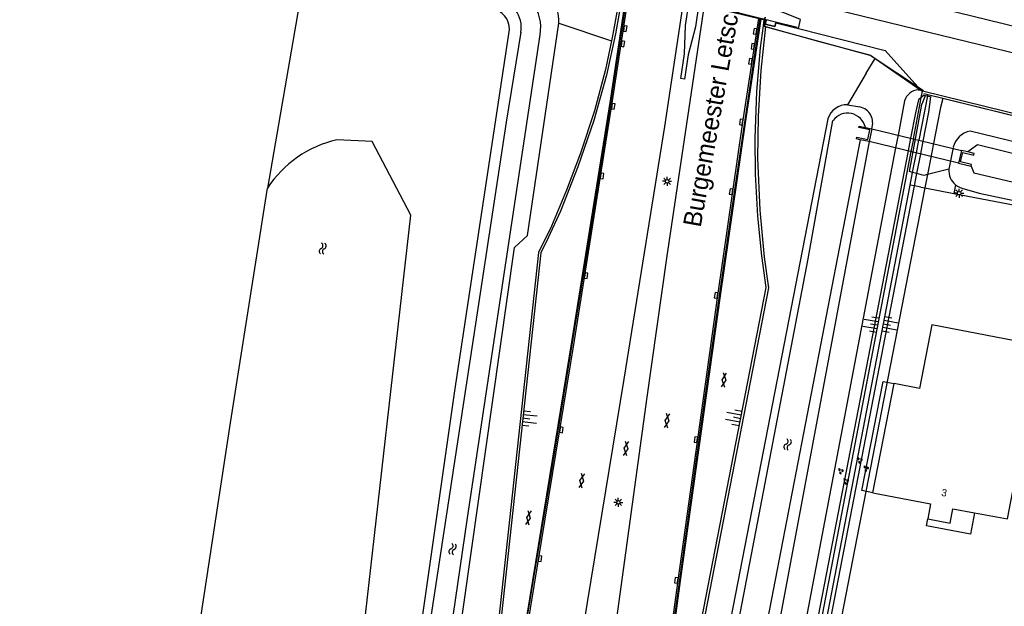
# Model space of a CAD drawing. Extents: x 125000 to 129004, y 397500 to 399008.
# Drawn here: x 126073.4 to 126209.9, y 398664.9 to 398746.2 of the extents above; entities that cross this region are included whole.
import ezdxf

# ---------------------------------------------------------------- set-up
doc = ezdxf.new("R2010")
doc.units = 0
for name, color, linetype in [('gg-afsc-geluidsscherm', 7, 'Continuous'), ('gg-afsc-hekwerk', 7, 'Continuous'), ('gg-afsc-muur', 7, 'Continuous'), ('gg-anno-huisnummerreeks BGT', 7, 'Continuous'), ('gg-anno-openbare ruimte label', 7, 'Continuous'), ('gg-aspt-spoorlijn', 7, 'Continuous'), ('gg-bbg-hoofdgebouw', 7, 'Continuous'), ('gg-bbg-luifel en loopbrug', 7, 'Continuous'), ('gg-knt-BGT kruinlijn', 7, 'Continuous'), ('gg-knt-bovenkant onderkant talud', 7, 'Continuous'), ('gg-knt-bronhoudergrens', 7, 'Continuous'), ('gg-knt-verharding', 7, 'Continuous'), ('gg-knt-verharding niveau 01', 7, 'Continuous'), ('gg-kntw-beschoeiing', 7, 'Continuous'), ('gg-kntw-bovenkant insteek waterloop', 7, 'Continuous'), ('gg-kntw-waterlijn', 7, 'Continuous'), ('gg-kwrk-duiker nz buis', 7, 'Continuous'), ('gg-kwrk-kunstwerk', 7, 'Continuous'), ('gg-kwrk-uitstroombak niveau min 01', 7, 'Continuous'), ('gt-grn-afwateringsgoot', 7, 'Continuous'), ('gt-grn-groengrens', 7, 'Continuous'), ('gt-grn-groengrens NZ', 7, 'Continuous'), ('gt-symb-gesloten verharding', 7, 'Continuous'), ('gt-symb-groenvak', 7, 'Continuous'), ('gt-symb-kolk', 7, 'Continuous'), ('gt-symb-lichtmast', 7, 'Continuous'), ('gt-symb-talud symbool', 7, 'Continuous'), ('gt-symb-watersymbool', 7, 'Continuous'), ('gx-grn-maaiveld', 7, 'Continuous'), ('gx-knt-lijn weginrichtingselement', 7, 'Continuous')]:
    doc.layers.add(name, color=color, linetype=linetype)

# ---------------------------------------------------------------- blocks, each defined once
blk = doc.blocks.new('gt0-TALUD_1')
at = {"layer": 'gt-symb-talud symbool'}
for p, q in [((-1, -1), (-1, 0)), ((-0.5, -2), (-0.5, 0)), ((0, -1), (0, 0)), ((0.5, -2), (0.5, 0)), ((1, -1), (1, 0))]:
    blk.add_line(p, q, dxfattribs=at)
blk = doc.blocks.new('gt0-LMAST')
at = {"layer": 'gt-symb-lichtmast'}
for p, q in [((-0.18, 0.17), (-0.45, 0.44)), ((-0.01, 0.25), (-0.01, 0.62)), ((0.17, 0.17), (0.44, 0.44)), ((-0.26, 0), (-0.63, 0)), ((-0.18, -0.18), (-0.45, -0.45)), ((-0.01, -0.25), (-0.01, -0.63)), ((0.44, -0.45), (0.17, -0.18)), ((0.24, 0), (0.62, 0))]:
    blk.add_line(p, q, dxfattribs=at)
blk.add_circle((-0.01, 0), 0.25, dxfattribs=at)
blk = doc.blocks.new('gt0-KOLK')
at = {"layer": 'gt-symb-kolk'}
blk.add_lwpolyline([(0, 0), (0.37, 0), (0.37, 0.4), (-0.38, 0.4), (-0.38, 0), (0, 0)], dxfattribs=at)
blk = doc.blocks.new('gt0-GRVAK')
at = {"layer": 'gt-symb-groenvak'}
for p, q in [((-0.11, 0.19), (-0.23, 0.24)), ((-0.18, 0.15), (0.09, 0.15)), ((-0.09, 0.21), (-0.16, 0.32)), ((-0.05, 0.21), (-0.05, 0.39)), ((0, 0.21), (0.06, 0.32)), ((0.01, 0.19), (0.13, 0.24)), ((0.26, -0.05), (0.2, 0.06)), ((0.3, -0.05), (0.3, 0.13)), ((0.35, -0.05), (0.41, 0.06)), ((-0.24, -0.23), (-0.36, -0.18)), ((-0.32, -0.26), (-0.05, -0.26)), ((-0.23, -0.21), (-0.29, -0.09)), ((-0.18, -0.2), (-0.18, -0.02)), ((-0.14, -0.21), (-0.07, -0.09)), ((-0.12, -0.23), (0, -0.18)), ((0.24, -0.07), (0.12, -0.02)), ((0.17, -0.11), (0.44, -0.11)), ((0.37, -0.07), (0.49, -0.02))]:
    blk.add_line(p, q, dxfattribs=at)
blk = doc.blocks.new('gt0-WA')
at = {"layer": 'gt-symb-watersymbool'}
for centre, start, end in [((-0.32, 0.02), 28.0725, 151.9275), ((0.43, 0.42), 208.0725, 331.9275), ((-0.32, -0.43), 28.0725, 151.9275), ((0.43, -0.03), 208.0725, 331.9275)]:
    blk.add_arc(centre, 0.425, start, end, dxfattribs=at)
blk = doc.blocks.new('gt0-GESVH1')
at = {"layer": 'gt-symb-gesloten verharding'}
for p, q in [((-0.99, -0.26), (0.01, 0.24)), ((0.01, -0.26), (-0.99, 0.24)), ((0.01, 0.24), (1.01, -0.26)), ((1.01, 0.24), (0.01, -0.26))]:
    blk.add_line(p, q, dxfattribs=at)

msp = doc.modelspace()

# ---------------------------------------------------------------- linework, layer by layer
at = {"layer": 'gg-afsc-geluidsscherm'}
for p, q in [((126198.43, 398735.47), (126198.6, 398736.33)), ((126276.09, 398717.19), (126198.6, 398736.33)), ((126199.29, 398735.67), (126198.09, 398729.55)), ((126276.55, 398716.76), (126201.4, 398735.33)), ((126197.33, 398729.73), (126196.99, 398727.96)), ((126197.75, 398727.78), (126198.09, 398729.55)), ((126196.99, 398727.96), (126160.17, 398536.2)), ((126197.23, 398725.07), (126197.75, 398727.78)), ((126196.89, 398723.32), (126197.23, 398725.07)), ((126181.09, 398641.34), (126196.89, 398723.32))]:
    msp.add_line(p, q, dxfattribs=at)
for points in [[(126197.33, 398729.73), (126198.32, 398734.88), (126198.43, 398735.47)], [(126201.4, 398735.33), (126199.33, 398735.84), (126199.29, 398735.67)]]:
    msp.add_lwpolyline(points, dxfattribs=at)
at = {"layer": 'gg-afsc-hekwerk'}
for p, q in [((126176.66, 398745.31), (126176.84, 398745.29)), ((126176.66, 398745.31), (126176.84, 398745.29)), ((126191.4, 398741.31), (126192.03, 398740.88)), ((126191.4, 398741.31), (126192.03, 398740.88)), ((126192.03, 398740.88), (126198.38, 398736.48)), ((126192.03, 398740.88), (126198.38, 398736.48)), ((126198.38, 398736.48), (126198.6, 398736.33)), ((126198.38, 398736.48), (126198.6, 398736.33))]:
    msp.add_line(p, q, dxfattribs=at)
for points in [[(126176.84, 398745.29), (126184.12, 398743.25), (126191.4, 398741.31)], [(126176.84, 398745.29), (126184.12, 398743.25), (126191.4, 398741.31)], [(126198.72, 398736.39), (126191.32, 398741.27), (126176.95, 398745.22)]]:
    msp.add_lwpolyline(points, dxfattribs=at)
at = {"layer": 'gg-afsc-muur'}
msp.add_lwpolyline([(126181.39, 398745.03), (126178.26, 398745.81), (126178.12, 398745.29), (126176.79, 398745.61), (126176.9, 398746.13), (126176.74, 398746.17)], dxfattribs=at)
at = {"layer": 'gg-aspt-spoorlijn'}
for points in [[(126178.19, 398753.48), (126243.65, 398737.46), (126261.2, 398733.1), (126493.41, 398676.34), (126551.44, 398662.05), (126716.84, 398621.64), (126769.51, 398608.68), (126782.19, 398605.65), (126808.74, 398599.06), (126873.68, 398583.16), (126950.77, 398564.39)], [(126177.48, 398749.91), (126237.61, 398735.21), (126282.86, 398724.22), (126424.13, 398689.53), (126477.1, 398676.62), (126493.23, 398672.59), (126610.16, 398643.99), (126627.72, 398639.76), (126691.53, 398624.1), (126709.46, 398619.63), (126949.83, 398560.89)]]:
    msp.add_lwpolyline(points, dxfattribs=at)
at = {"layer": 'gg-bbg-hoofdgebouw'}
msp.add_line((126191.7, 398680.68), (126194.65, 398695.81), dxfattribs=at)
for points in [[(126199.89, 398703.96), (126198.17, 398695.13), (126194.65, 398695.81)], [(126205.82, 398677.9), (126210.37, 398677.06), (126215.01, 398701.03), (126199.89, 398703.96)], [(126191.7, 398680.68), (126199.72, 398679.13), (126199.32, 398677.05)], [(126199.32, 398677.05), (126202.42, 398676.45), (126202.82, 398678.46), (126205.82, 398677.9)]]:
    msp.add_lwpolyline(points, dxfattribs=at)
at = {"layer": 'gg-bbg-luifel en loopbrug'}
for points in [[(126191.7, 398680.68), (126190.19, 398680.98), (126193.12, 398696.1), (126194.65, 398695.81)], [(126205.82, 398677.9), (126205.25, 398674.93), (126199.14, 398676.11), (126199.32, 398677.05)]]:
    msp.add_lwpolyline(points, dxfattribs=at)
at = {"layer": 'gg-knt-BGT kruinlijn'}
for p, q in [((126198.81, 398735.79), (126198.43, 398735.47)), ((126198.81, 398735.79), (126198.99, 398735.75)), ((126198.99, 398735.75), (126199.29, 398735.67)), ((126199.29, 398735.67), (126199.74, 398735.56)), ((126196.95, 398729.83), (126196.61, 398728.05)), ((126198.35, 398727.64), (126198.69, 398729.41)), ((126197.82, 398724.91), (126198.35, 398727.64)), ((126197.49, 398723.2), (126197.82, 398724.91)), ((126181.58, 398641.22), (126197.49, 398723.2))]:
    msp.add_line(p, q, dxfattribs=at)
for points in [[(126198.43, 398735.47), (126198.05, 398735.14), (126197.63, 398733.33), (126196.95, 398729.83)], [(126198.69, 398729.41), (126199.48, 398733.43), (126199.74, 398735.56)], [(126196.61, 398728.05), (126161.36, 398546.18), (126156.59, 398546.33), (126156.01, 398536.5)]]:
    msp.add_lwpolyline(points, dxfattribs=at)
at = {"layer": 'gg-knt-bovenkant onderkant talud'}
for p, q in [((126197.98, 398736.52), (126198.38, 398736.48)), ((126196.11, 398735.01), (126195.2, 398730.25)), ((126200.68, 398731.94), (126200.12, 398729.06)), ((126195.2, 398730.25), (126194.86, 398728.47)), ((126200.12, 398729.06), (126199.42, 398725.48)), ((126199.42, 398725.48), (126199.29, 398724.78)), ((126199.29, 398724.78), (126198.93, 398722.93)), ((126198.93, 398722.93), (126196.95, 398712.74)), ((126196.95, 398712.74), (126182.97, 398640.89))]:
    msp.add_line(p, q, dxfattribs=at)
for points in [[(126201.4, 398735.33), (126201.1, 398734.08), (126200.68, 398731.94)], [(126194.86, 398728.47), (126160.48, 398547.68), (126156.72, 398548.19)]]:
    msp.add_lwpolyline(points, dxfattribs=at)
msp.add_arc((126198.2, 398734.34), 2.2, 95.6255, 162.2211, dxfattribs=at)
at = {"layer": 'gg-knt-bronhoudergrens'}
for p, q in [((126176.66, 398745.31), (126176.54, 398745.37)), ((126198.63, 398734.83), (126198.99, 398735.75)), ((126202.23, 398725.52), (126199.29, 398724.78)), ((126197.82, 398724.91), (126197.23, 398725.07))]:
    msp.add_line(p, q, dxfattribs=at)
for points in [[(126197.23, 398725.07), (126196.79, 398725.19), (126198.49, 398734.48), (126198.63, 398734.83)], [(126199.29, 398724.78), (126198.76, 398724.66), (126197.82, 398724.91)]]:
    msp.add_lwpolyline(points, dxfattribs=at)
at = {"layer": 'gg-knt-verharding'}
for p, q in [((126198.36, 398723.04), (126198.93, 398722.93)), ((126198.93, 398722.93), (126202.93, 398722.16))]:
    msp.add_line(p, q, dxfattribs=at)
for points in [[(126131.75, 398586.23), (126135.87, 398613.06), (126138.63, 398630.57), (126150.31, 398701.8), (126155.6, 398734.99), (126158.01, 398750.77)], [(126139.37, 398585.07), (126142.96, 398608.65), (126145.88, 398627.24), (126148.7, 398644.91), (126151.63, 398662.39), (126157.23, 398696.4), (126162.84, 398731.42), (126165.49, 398748.94)], [(126144.78, 398584.23), (126148.42, 398608.5), (126150.95, 398625.68), (126153.36, 398642.7), (126160.4, 398693.94), (126163.12, 398713.19), (126168.35, 398748.24)], [(126175.83, 398746.4), (126173.65, 398732.02), (126170.17, 398708.03), (126164.64, 398668.51), (126161.88, 398648.26), (126159.14, 398628.96), (126155.67, 398605.05), (126152.43, 398583.07)], [(126202.93, 398722.16), (126230.88, 398716.82), (126230.79, 398716.33)]]:
    msp.add_lwpolyline(points, dxfattribs=at)
at = {"layer": 'gg-knt-verharding niveau 01'}
for q in [(126157.05, 398750.97), (126176.82, 398746.56), (126176.74, 398746.17)]:
    msp.add_line((126176.74, 398746.17), q, dxfattribs=at)
at = {"layer": 'gg-kntw-beschoeiing'}
msp.add_lwpolyline([(126198.8, 398736), (126223.14, 398730.02), (126249.77, 398723.43), (126276.46, 398716.8)], dxfattribs=at)
at = {"layer": 'gg-kntw-bovenkant insteek waterloop'}
for p, q in [((126188.21, 398734.45), (126189.91, 398734.17)), ((126202.84, 398728.55), (126202.23, 398725.52))]:
    msp.add_line(p, q, dxfattribs=at)
for points in [[(126119.44, 398562.78), (126134.01, 398658.35), (126142.01, 398714.69), (126143.8, 398716.35), (126148.16, 398745.74)], [(126114.65, 398570.64), (126120.25, 398605.47), (126127.53, 398651.49), (126133.72, 398694.79), (126141.31, 398744.87)], [(126185.47, 398732.5), (126154.05, 398571.12), (126151.88, 398557.83)], [(126299.05, 398706.82), (126286.59, 398710.88), (126273.61, 398714.17), (126205.2, 398730.81)], [(126110.66, 398542.54), (126104.52, 398546.36), (126104.76, 398557.87), (126107.84, 398581.42), (126113.76, 398616.03), (126120.84, 398659.3), (126127.63, 398719.14), (126122.25, 398729.36), (126117.37, 398729.58)], [(126191.19, 398729.36), (126165.51, 398592), (126157.77, 398554.82), (126156.63, 398552.89), (126154.88, 398552.07), (126153.27, 398552.13)], [(126073.36, 398500), (126082.45, 398559.25), (126089.19, 398602.57), (126102.6, 398690.36), (126107.73, 398722.89)], [(126204.39, 398722.8), (126206.44, 398722.18), (126231.17, 398716.99), (126245.49, 398714.57)]]:
    msp.add_lwpolyline(points, dxfattribs=at)
for centre, radius, start, end in [((126140.36, 398745.8), 7.8, 359.5524, 60.6598), ((126138.34, 398744.86), 2.97, 0.1812, 78.9504), ((126188.1, 398731.71), 2.74, 87.711, 163.1578), ((126189.36, 398731.9), 2.33, 340.562, 76.3202), ((126205.87, 398727.73), 3.15, 102.362, 164.8824), ((126120.79, 398714.35), 15.61, 102.6626, 146.8092), ((126204.86, 398725.39), 2.63, 177.1206, 230.1214), ((126204.85, 398725.39), 2.63, 230.1758, 259.7441)]:
    msp.add_arc(centre, radius, start, end, dxfattribs=at)
at = {"layer": 'gg-kntw-waterlijn'}
for points in [[(126142.87, 398744.49), (126140.85, 398732.04), (126136.61, 398704.08), (126130.03, 398661.09), (126125.13, 398628.38), (126115.91, 398570.45)], [(126117.94, 398563.03), (126121.07, 398581.07), (126126.56, 398616.97), (126131.18, 398647.72), (126135.47, 398677.2), (126145.56, 398744.14)], [(126153.36, 398557.59), (126153.68, 398557.79), (126155.2, 398570.14), (126159.73, 398593.07), (126182.74, 398713.11), (126186.18, 398732.27)], [(126189.97, 398729.61), (126174.23, 398648.3), (126160.56, 398578.13), (126156.69, 398555.92), (126155.59, 398555.16), (126153.83, 398555.39), (126153.07, 398555.72)], [(126883.76, 398554.58), (126880.06, 398560.29), (126879.9, 398563.06), (126879.57, 398563.64), (126797.66, 398583.72), (126685.64, 398611.52), (126682.2, 398612.21), (126648.02, 398620.57), (126585.91, 398635.81), (126503.08, 398656.12), (126501.54, 398656.24), (126379.06, 398686.46), (126319.78, 398700.9), (126277.97, 398711.2), (126206.22, 398728.88), (126204.9, 398727.91)], [(126205.35, 398725.95), (126205.72, 398725.02), (126240.33, 398716.88), (126243.05, 398716.21)]]:
    msp.add_lwpolyline(points, dxfattribs=at)
for centre, radius, start, end in [((126139.59, 398745.11), 6.05, 350.776, 79.0051), ((126139.05, 398745.19), 3.89, 349.5389, 86.2128), ((126188.21, 398730.77), 2.52, 12.4064, 143.472)]:
    msp.add_arc(centre, radius, start, end, dxfattribs=at)
at = {"layer": 'gg-kwrk-duiker nz buis'}
for p, q in [((126191.55, 398731.13), (126204.02, 398728.12)), ((126203.6, 398726.37), (126191.19, 398729.36))]:
    msp.add_line(p, q, dxfattribs=at)
at = {"layer": 'gg-kwrk-kunstwerk'}
for p in [(126176.54, 398745.37), (126176.71, 398746.58)]:
    msp.add_line(p, (126176.65, 398746.2), dxfattribs=at)
for points in [[(126157.02, 398750.07), (126156.01, 398744.26), (126154.76, 398738.57), (126153, 398732.28), (126150.8, 398725.83), (126148.36, 398719.69), (126146.68, 398715.99), (126145.64, 398713.93), (126132.23, 398590.63), (126132.94, 398595.45)], [(126157.65, 398750.86), (126155.25, 398735.05), (126149.95, 398701.86), (126138.28, 398630.63), (126135.52, 398613.11), (126132.81, 398595.47)], [(126156.72, 398750.14), (126155.64, 398744.25), (126155.44, 398743.29)], [(126167.56, 398748.43), (126167.09, 398745.23), (126166.07, 398741.38), (126165.58, 398737.99), (126165.06, 398738.07), (126165.56, 398741.5), (126165.73, 398745.45), (126166.22, 398748.76)], [(126176.18, 398746.32), (126174.01, 398731.96), (126170.53, 398707.98), (126165, 398668.46), (126162.24, 398648.21), (126159.5, 398628.91), (126156.03, 398605), (126154.14, 398592.22)], [(126176.84, 398745.29), (126176.19, 398739.21), (126175.8, 398732.85), (126175.71, 398727.07), (126176.02, 398719.82), (126176.65, 398713.35), (126177.22, 398709.07), (126152.74, 398583.04), (126152.43, 398583.07)], [(126153.97, 398592.25), (126153.21, 398587.19), (126176.92, 398709.12), (126176.29, 398713.5), (126175.77, 398719.03), (126175.45, 398724.85), (126175.39, 398729.79), (126175.62, 398736.29), (126176.14, 398742.32), (126176.54, 398745.37)], [(126155.44, 398743.29), (126154.63, 398739.36), (126153.11, 398733.61), (126151.16, 398727.72), (126149.23, 398722.62), (126147.14, 398717.64), (126145.31, 398713.98), (126131.46, 398586.26), (126131.75, 398586.23)]]:
    msp.add_lwpolyline(points, dxfattribs=at)
at = {"layer": 'gg-kwrk-uitstroombak niveau min 01'}
for p, q in [((126190.67, 398731.31), (126191.55, 398731.13)), ((126191.55, 398731.13), (126191.19, 398729.36)), ((126191.19, 398729.36), (126189.97, 398729.61)), ((126204.02, 398728.12), (126203.6, 398726.37)), ((126204.9, 398727.91), (126204.02, 398728.12)), ((126203.6, 398726.37), (126205.35, 398725.95))]:
    msp.add_line(p, q, dxfattribs=at)
for points in [[(126189.97, 398729.61), (126189.43, 398729.72), (126189.47, 398729.94), (126191.02, 398729.62), (126191.29, 398730.96), (126189.75, 398731.28), (126189.79, 398731.49), (126190.67, 398731.31)], [(126205.35, 398725.95), (126205.4, 398726.16), (126203.86, 398726.53), (126204.18, 398727.85), (126205.72, 398727.48), (126205.77, 398727.7), (126204.9, 398727.91)]]:
    msp.add_lwpolyline(points, dxfattribs=at)
at = {"layer": 'gt-grn-afwateringsgoot'}
for points in [[(126132.94, 398595.45), (126132.97, 398595.45), (126133.17, 398597.05), (126138.4, 398630.59), (126141.46, 398649.44), (126147.3, 398684.74), (126152.8, 398718.55), (126155.39, 398735.05), (126157.81, 398750.82)], [(126176.05, 398746.35), (126172.47, 398722.35), (126170.39, 398707.99), (126167.56, 398687.96), (126162.09, 398648.25), (126159.38, 398628.98), (126155.9, 398605.02), (126153.97, 398592.25)]]:
    msp.add_lwpolyline(points, dxfattribs=at)
at = {"layer": 'gt-grn-groengrens'}
for p, q in [((126148.16, 398745.74), (126155.44, 398743.29)), ((126197.49, 398723.2), (126196.89, 398723.32)), ((126198.36, 398723.04), (126197.49, 398723.2)), ((126203.17, 398723.37), (126202.93, 398722.16))]:
    msp.add_line(p, q, dxfattribs=at)
at = {"layer": 'gt-grn-groengrens NZ'}
for q in [(126192.03, 398740.88), (126188.21, 398734.45)]:
    msp.add_line((126190.8, 398738.81), q, dxfattribs=at)
at = {"layer": 'gx-grn-maaiveld'}
msp.add_line((126176.74, 398746.17), (126176.66, 398745.31), dxfattribs=at)
for points in [[(126113.08, 398753.81), (126111.89, 398746.98), (126107.73, 398722.89)], [(126181.39, 398745.03), (126181.69, 398746.27), (126179.26, 398747.23), (126177.06, 398747.8)], [(126176.74, 398746.17), (126176.9, 398746.13), (126176.79, 398745.61), (126178.12, 398745.29), (126178.26, 398745.81), (126181.39, 398745.03)], [(126181.39, 398745.03), (126193.4, 398741.97), (126198.38, 398736.48)]]:
    msp.add_lwpolyline(points, dxfattribs=at)
at = {"layer": 'gx-knt-lijn weginrichtingselement'}
msp.add_line((126152.24, 398752.37), (126181.23, 398745.21), dxfattribs=at)

# ---------------------------------------------------------------- block references
at = {"layer": 'gt-symb-gesloten verharding'}
for p, rotation in [((126171.06, 398696.32), -97.58706907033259), ((126163.16, 398690.68), -97.87092049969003), ((126157.49, 398686.82), -97.99231392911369), ((126151.34, 398682.35), -100.25359802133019), ((126143.95, 398677.22), -99.72596567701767)]:
    msp.add_blockref('gt0-GESVH1', p, dxfattribs=dict(at, rotation=rotation))
at = {"layer": 'gt-symb-groenvak', "rotation": -90.00000000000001}
for p in [(126189.88, 398685.23), (126190.76, 398684.09), (126187.25, 398683.73), (126187.97, 398682.32)]:
    msp.add_blockref('gt0-GRVAK', p, dxfattribs=at)
at = {"layer": 'gt-symb-kolk'}
for p, rotation in [((126157.17, 398745.03), -98.56758990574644), ((126175.57, 398744.59), 81.2538377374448), ((126156.85, 398742.92), -98.80280445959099), ((126175.26, 398742.52), 82.2425742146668), ((126174.92, 398740.44), 81.37577126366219), ((126155.51, 398734.27), -99.20796905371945), ((126173.65, 398732.02), 81.43241009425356), ((126153.94, 398724.59), -99.0291988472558), ((126172.25, 398722.38), 81.72410717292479), ((126151.74, 398710.78), -99.1513960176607), ((126170.17, 398708.03), 81.78079075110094), ((126148.3, 398689.42), -99.1513960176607), ((126167.36, 398688.01), 82.00768607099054), ((126145.35, 398671.56), -99.44347491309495), ((126164.64, 398668.51), 82.06444962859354)]:
    msp.add_blockref('gt0-KOLK', p, dxfattribs=dict(at, rotation=rotation))
at = {"layer": 'gt-symb-lichtmast'}
for p in [(126163.18, 398723.84), (126203.69, 398722.2), (126156.41, 398679.35)]:
    msp.add_blockref('gt0-LMAST', p, dxfattribs=at)
at = {"layer": 'gt-symb-talud symbool'}
for p, xscale, yscale, rotation in [((126192.38, 398703.93), 0.9998759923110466, 0.9998759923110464, -99.55652761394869), ((126193.18, 398704.06), 1.0001484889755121, 1.0001484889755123, 79.69002960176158), ((126173.34, 398690.99), 0.999998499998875, 0.999998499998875, -101.1863292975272), ((126143.12, 398691), 0.9999584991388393, 0.9999584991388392, 83.74206608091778)]:
    msp.add_blockref('gt0-TALUD_1', p, dxfattribs=dict(at, xscale=xscale, yscale=yscale, rotation=rotation))
at = {"layer": 'gt-symb-watersymbool'}
for p, rotation in [((126115.38, 398714.46), 84.03296237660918), ((126179.9, 398687.43), -100.95043426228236), ((126133.4, 398672.81), 81.31049716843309)]:
    msp.add_blockref('gt0-WA', p, dxfattribs=dict(at, rotation=rotation))

# ---------------------------------------------------------------- texts
at = {"layer": 'gg-anno-huisnummerreeks BGT'}
msp.add_text('3', height=1, rotation=349.1, dxfattribs=at).set_placement((126201.15, 398680.26))
at = {"layer": 'gg-anno-openbare ruimte label'}
msp.add_text('Burgemeester Letschertweg', height=2.5, rotation=79.9, dxfattribs=at).set_placement((126167.82, 398717.37))

doc.saveas('drawing.dxf')
